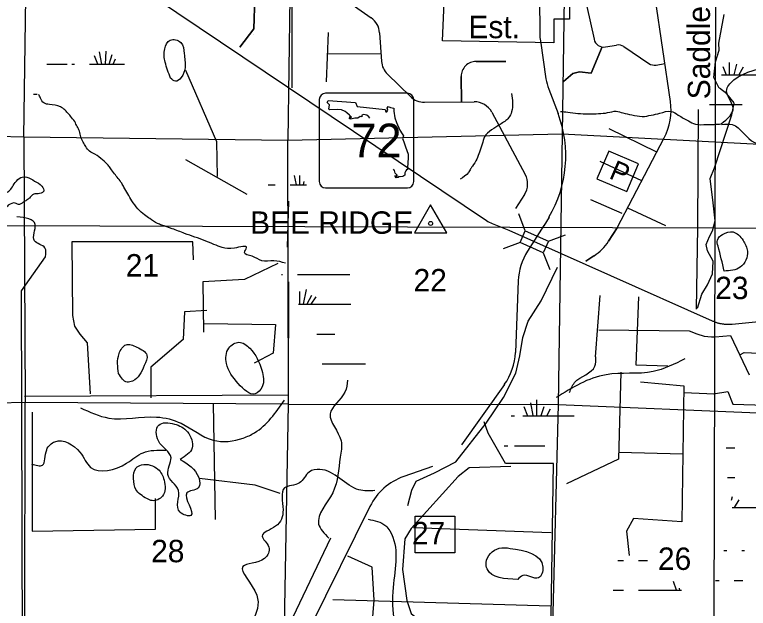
# Model space of a CAD drawing. Extents: x 408847 to 817539, y 923858 to 1151780.
# Drawn here: x 520317 to 535062, y 1052714 to 1064644 of the extents above; entities that cross this region are included whole.
import ezdxf

# ---------------------------------------------------------------- set-up
doc = ezdxf.new("R2010")
doc.units = 0
for name, color, linetype in [('Bridges', 7, 'Continuous'), ('County Seat Names', 7, 'Continuous'), ('Lakes and Ponds', 7, 'Continuous'), ('Level 11', 7, 'Continuous'), ('Level 12', 7, 'Continuous'), ('Level 39', 7, 'Continuous'), ('Level 43', 7, 'Continuous'), ('Level 47', 7, 'Continuous'), ('Local Roads Improved', 7, 'Continuous'), ('Local Roads Paved', 7, 'Continuous'), ('Local Roads Related Cells', 7, 'Continuous'), ('Local Roads Related Text', 7, 'Continuous'), ('Masks for Road Features', 7, 'Continuous'), ('Narrow River Creek and Branch and Slough', 7, 'Continuous'), ('Quad Borders', 7, 'Continuous'), ('Roadshields State Highways', 7, 'Continuous'), ('Section Lines', 7, 'Continuous'), ('State Routes Highway Center Lines', 7, 'Continuous'), ('Swamps', 7, 'Continuous'), ('Triangulation Station', 7, 'Continuous')]:
    doc.layers.add(name, color=color, linetype=linetype)

msp = doc.modelspace()

# ---------------------------------------------------------------- linework, layer by layer
at = {"layer": 'Bridges'}
for p, q in [((530578, 1060301), (530448, 1060639)), ((531045, 1060093), (531384, 1060222)), ((530474, 1060068), (530135, 1059938)), ((530941, 1059859), (531071, 1059521))]:
    msp.add_line(p, q, dxfattribs=at)
msp.add_lwpolyline([(530578, 1060301), (531045, 1060093), (530941, 1059859), (530474, 1060068)], close=True, dxfattribs=at)
at = {"layer": 'County Seat Names'}
msp.add_line((525821, 1060895), (525790, 1059973), dxfattribs=at)
at = {"layer": 'Lakes and Ponds'}
for p, q in [((523641, 1055706), (523642, 1055704)), ((530426, 1053292), (530426, 1053293))]:
    msp.add_line(p, q, dxfattribs=at)
for points in [[(523450, 1063369), (523546, 1063305), (523661, 1063378), (523741, 1063590), (523724, 1063862), (523654, 1064086), (523441, 1064130), (523332, 1063958), (523342, 1063687), (523450, 1063369)], [(520189, 1060813), (520329, 1060857), (520391, 1060829), (520488, 1060873), (520556, 1060913), (520612, 1060959), (520648, 1060995), (520702, 1061039), (520786, 1061045), (520848, 1061057), (520900, 1061095), (520864, 1061199), (520718, 1061299), (520558, 1061379), (520440, 1061371), (520329, 1061271), (520251, 1061155), (520197, 1061095), (520105, 1061065), (519971, 1061079), (519891, 1061077), (519811, 1061063), (519773, 1061021), (519757, 1060905), (519753, 1060789), (519759, 1060653), (519817, 1060566), (519899, 1060572), (519988, 1060663), (520029, 1060679), (520123, 1060749), (520189, 1060813)], [(534575, 1059491), (534900, 1059570), (535046, 1059889), (534955, 1060107), (534865, 1060219), (534756, 1060277), (534543, 1060228), (534439, 1060114), (534453, 1059995), (534575, 1059491)], [(522406, 1057435), (522580, 1057260), (522686, 1057280), (522921, 1057593), (522975, 1057801), (522773, 1057963), (522555, 1058010), (522415, 1057832), (522406, 1057435)], [(524808, 1057230), (525150, 1057027), (525290, 1057163), (525283, 1057498), (525043, 1057939), (524823, 1058061), (524621, 1057943), (524572, 1057637), (524808, 1057230)], [(523642, 1055704), (524015, 1055341), (524005, 1055131), (523778, 1055035), (523858, 1054582), (523642, 1054645), (523606, 1055081), (523394, 1055406), (523459, 1055741), (523205, 1056080), (523211, 1056396), (523526, 1056418), (523788, 1056261), (523885, 1055937), (523641, 1055706)], [(522973, 1054918), (523082, 1054878), (523288, 1054968), (523318, 1055290), (523196, 1055511), (522866, 1055595), (522758, 1055537), (522706, 1055321), (522752, 1055102), (522973, 1054918)], [(530426, 1053293), (529813, 1053506), (529790, 1053632), (530052, 1053922), (530278, 1053918), (530934, 1053542), (530842, 1053324), (530532, 1053376), (530426, 1053292)]]:
    msp.add_spline(points, degree=3, dxfattribs=at)
at = {"layer": 'Level 12'}
msp.add_line((523749, 1061734), (524980, 1061035), dxfattribs=at)
msp.add_lwpolyline([(531992, 1057765), (532084, 1059000)], dxfattribs=at)
msp.add_arc((531871, 1064264), 1000, 180.2058, 188.5068, dxfattribs=at)
msp.add_spline([(531471, 1057048), (531570, 1057250), (531977, 1057581), (531996, 1057768)], degree=3, dxfattribs=at)
at = {"layer": 'Level 39'}
msp.add_lwpolyline([(528365, 1054564), (529160, 1054564), (529160, 1053832), (528365, 1053832)], close=True, dxfattribs=at)
at = {"layer": 'Local Roads Improved'}
for p, q in [((534467, 1064070), (534579, 1064644)), ((534479, 1063932), (534467, 1064068)), ((534405, 1063694), (534479, 1063931)), ((534367, 1063382), (534404, 1063693)), ((534479, 1063169), (534367, 1063379)), ((534629, 1063055), (534480, 1063167)), ((534779, 1062869), (534630, 1063055)), ((534730, 1062630), (534779, 1062866)), ((534379, 1061566), (534730, 1062629)), ((534292, 1061354), (534379, 1061565)), ((534354, 1060865), (534292, 1061352)), ((534392, 1060502), (534354, 1060865)), ((534342, 1060302), (534392, 1060501)), ((534217, 1060027), (534279, 1060188)), ((534279, 1060189), (534342, 1060301)), ((534242, 1059901), (534217, 1060025)), ((534354, 1059689), (534242, 1059900)), ((534342, 1059438), (534354, 1059687)), ((534242, 1059212), (534342, 1059437)), ((534129, 1059025), (534242, 1059212)), ((534042, 1058749), (534129, 1059024))]:
    msp.add_line(p, q, dxfattribs=at)
for centre, start, end in [((534471, 1064069), 168.9352, 185.1919), ((534475, 1063932), 342.4826, 5.1919), ((534408, 1063693), 162.4826, 173.1606), ((534371, 1063381), 173.1606, 207.8855), ((534483, 1063170), 207.8855, 233.1164), ((534627, 1063052), 38.6459, 53.1164), ((534775, 1062866), 348.1171, 38.6459), ((534726, 1062631), 341.776, 348.1171), ((534376, 1061567), 337.6299, 341.776), ((534296, 1061352), 157.6299, 187.3022), ((534350, 1060864), 5.9032, 7.3022), ((534388, 1060502), 345.9704, 5.9032), ((534283, 1060187), 150.9575, 158.972), ((534338, 1060303), 330.9575, 345.9704), ((534221, 1060026), 158.972, 191.3045), ((534246, 1059902), 191.3045, 207.8855), ((534350, 1059687), 357.139, 27.8855), ((534338, 1059438), 336.0481, 357.139), ((534238, 1059214), 329.0488, 336.0481), ((534133, 1059023), 149.0488, 162.3581)]:
    msp.add_arc(centre, 4, start, end, dxfattribs=at)
at = {"layer": 'Local Roads Paved'}
for p, q in [((525893, 1063172), (525893, 1067531)), ((525893, 1063172), (525893, 1067531)), ((525169, 1066036), (525125, 1064356)), ((525125, 1064356), (525169, 1066036)), ((526758, 1065091), (527482, 1064580)), ((526758, 1065091), (527482, 1064580)), ((533496, 1062898), (533184, 1065018)), ((531814, 1064809), (531961, 1064149)), ((531814, 1064809), (531961, 1064149)), ((534467, 1064070), (534579, 1064644)), ((525125, 1064356), (524843, 1063990)), ((524843, 1063990), (525125, 1064356)), ((525120, 1064238), (525120, 1064238)), ((526615, 1064284), (526580, 1063297)), ((527650, 1064282), (527690, 1063705)), ((527650, 1064282), (527690, 1063705)), ((532189, 1063995), (532415, 1064033)), ((532189, 1063995), (532415, 1064033)), ((534479, 1063932), (534467, 1064068)), ((531904, 1063471), (532122, 1063996)), ((532122, 1063996), (531904, 1063471)), ((532560, 1064002), (533064, 1063663)), ((532560, 1064002), (533064, 1063663)), ((534405, 1063694), (534479, 1063931)), ((527680, 1063857), (526600, 1063853)), ((530189, 1063706), (529590, 1063705)), ((529590, 1063705), (530189, 1063706)), ((533209, 1063632), (533384, 1063662)), ((533209, 1063632), (533384, 1063662)), ((534367, 1063382), (534404, 1063693)), ((527810, 1063446), (528272, 1062997)), ((527810, 1063446), (528272, 1062997)), ((531346, 1063304), (531533, 1063464)), ((531533, 1063464), (531346, 1063304)), ((531533, 1063464), (531672, 1063493)), ((531672, 1063493), (531533, 1063464)), ((531672, 1063493), (531904, 1063471)), ((531904, 1063471), (531672, 1063493)), ((529291, 1063403), (529294, 1062891)), ((529294, 1062891), (529291, 1063403)), ((534479, 1063169), (534367, 1063379)), ((534629, 1063055), (534480, 1063167)), ((534779, 1062869), (534630, 1063055)), ((528555, 1062884), (529550, 1062893)), ((528555, 1062884), (529550, 1062893)), ((534730, 1062630), (534779, 1062866)), ((529906, 1062683), (530579, 1061435)), ((529906, 1062683), (530579, 1061435)), ((534379, 1061566), (534730, 1062629)), ((533221, 1061879), (532264, 1062350)), ((532423, 1060358), (533372, 1062166)), ((532921, 1061307), (532082, 1061695)), ((534292, 1061354), (534379, 1061565)), ((534354, 1060865), (534292, 1061352)), ((530563, 1061030), (530382, 1060747)), ((530563, 1061030), (530382, 1060747)), ((532528, 1060647), (531894, 1060924)), ((534392, 1060502), (534354, 1060865)), ((532634, 1060761), (533397, 1060410)), ((534342, 1060302), (534392, 1060501)), ((532251, 1060091), (532423, 1060358)), ((532251, 1060091), (532423, 1060358)), ((532423, 1060358), (532251, 1060091)), ((534217, 1060027), (534279, 1060188)), ((534279, 1060189), (534342, 1060301)), ((534242, 1059901), (534217, 1060025)), ((534354, 1059689), (534242, 1059900)), ((531799, 1059693), (531960, 1059798)), ((531799, 1059693), (531960, 1059798)), ((531960, 1059798), (531799, 1059693)), ((534342, 1059438), (534354, 1059687)), ((534242, 1059212), (534342, 1059437)), ((534129, 1059025), (534242, 1059212)), ((534042, 1058749), (534129, 1059024)), ((531098, 1054230), (528332, 1054333)), ((531084, 1052755), (526714, 1052887))]:
    msp.add_line(p, q, dxfattribs=at)
for points in [[(528220, 1054779), (528302, 1055086), (528384, 1055270), (528752, 1055434), (529182, 1055659), (529795, 1056437), (530143, 1056948), (530388, 1057439), (530470, 1057787), (530532, 1058156), (530634, 1058483), (530900, 1058892), (531227, 1059567)], [(531002, 1045961), (531145, 1055623), (530184, 1055623), (529836, 1056237), (529754, 1056462)], [(530289, 1055566), (529451, 1055537), (529230, 1055360), (528288, 1054315), (528156, 1054109), (528112, 1053491), (528200, 1052873), (528288, 1052608), (528509, 1052431), (529215, 1051975), (529465, 1051710), (529642, 1051430), (529671, 1051371), (529951, 1050900), (529980, 1050591), (530068, 1050164), (529951, 1049531), (529936, 1048839)]]:
    msp.add_lwpolyline(points, dxfattribs=at)
for centre, radius, start, end in [((527251, 1064253), 400, 4.0567, 54.7394), ((527251, 1064253), 400, 4.0567, 54.7394), ((532156, 1064193), 200, 192.5454, 279.4623), ((532156, 1064193), 200, 192.5454, 279.4623), ((532448, 1063836), 200, 56.0972, 99.4623), ((532448, 1063836), 200, 56.0972, 99.4623), ((534471, 1064069), 4, 168.9352, 185.1919), ((534475, 1063932), 4, 342.4826, 5.1919), ((528089, 1063733), 400, 184.0567, 225.7721), ((528089, 1063733), 400, 184.0567, 225.7721), ((529591, 1063405), 300, 90.1223, 180.3146), ((529591, 1063405), 300, 90.1223, 180.3146), ((533176, 1063829), 200, 236.0973, 279.6599), ((533176, 1063829), 200, 236.0973, 279.6599), ((534408, 1063693), 4, 162.4826, 173.1606), ((534371, 1063381), 4, 173.1606, 207.8855), ((534483, 1063170), 4, 207.8855, 233.1164), ((528551, 1063284), 400, 225.7721, 270.5418), ((528551, 1063284), 400, 225.7721, 270.5418), ((534627, 1063052), 4, 38.6459, 53.1164), ((529554, 1062493), 400, 28.3197, 90.5418), ((529554, 1062493), 400, 28.3197, 90.5418), ((532309, 1062723), 1200, 332.3305, 8.387), ((534775, 1062866), 4, 348.1171, 38.6459), ((534726, 1062631), 4, 341.776, 348.1171), ((534376, 1061567), 4, 337.6299, 341.776), ((530226, 1061245), 400, 327.3908, 28.3197), ((530226, 1061245), 400, 327.3908, 28.3197), ((534296, 1061352), 4, 157.6299, 187.3022), ((534350, 1060864), 4, 5.9032, 7.3022), ((534388, 1060502), 4, 345.9704, 5.9032), ((534283, 1060187), 4, 150.9575, 158.972), ((534338, 1060303), 4, 330.9575, 345.9704), ((531411, 1060634), 1000, 303.3103, 327.1441), ((531411, 1060634), 1000, 303.3103, 327.1441), ((531411, 1060634), 1000, 303.3103, 327.1441), ((534221, 1060026), 4, 158.972, 191.3045), ((534246, 1059902), 4, 191.3045, 207.8855), ((534350, 1059687), 4, 357.139, 27.8855), ((534338, 1059438), 4, 336.0481, 357.139), ((534238, 1059214), 4, 329.0488, 336.0481), ((534133, 1059023), 4, 149.0488, 162.3581)]:
    msp.add_arc(centre, radius, start, end, dxfattribs=at)
for points in [[(530304, 1063058), (530305, 1062692), (530245, 1062572), (530071, 1062439)], [(530071, 1062439), (529902, 1062327), (529761, 1062187), (529713, 1062043), (529660, 1061882), (529606, 1061742), (529515, 1061598), (529481, 1061549), (529435, 1061469), (529268, 1061341)]]:
    msp.add_spline(points, degree=3, dxfattribs=at)
at = {"layer": 'Local Roads Related Cells'}
for p, q in [((532256, 1061902), (532018, 1061347)), ((532856, 1061644), (532256, 1061902)), ((532618, 1061090), (532856, 1061644)), ((532018, 1061347), (532618, 1061090))]:
    msp.add_line(p, q, dxfattribs=at)
at = {"layer": 'Masks for Road Features'}
msp.add_lwpolyline([(529000, 1066131), (531453, 1066078), (531470, 1064553), (531155, 1064553), (531155, 1064080), (528913, 1064115)], close=True, dxfattribs=at)
at = {"layer": 'Narrow River Creek and Branch and Slough'}
for p, q in [((530864, 1066009), (530871, 1064261)), ((530882, 1064116), (530995, 1063357)), ((524381, 1062088), (523759, 1063525)), ((531049, 1063150), (531237, 1062656)), ((534054, 1062740), (534041, 1060360)), ((524396, 1061393), (524381, 1062088)), ((531056, 1060577), (530949, 1060399)), ((530955, 1060407), (530625, 1059890)), ((530438, 1059294), (530380, 1057857)), ((534398, 1058173), (534706, 1058199)), ((534706, 1058199), (535081, 1057409)), ((534891, 1057810), (534980, 1057854)), ((534980, 1057854), (535592, 1057828)), ((530158, 1057209), (529296, 1056001)), ((534364, 1057023), (534649, 1057070)), ((534649, 1057070), (534753, 1056818)), ((534753, 1056818), (535701, 1056789)), ((528717, 1055566), (528136, 1055362)), ((527458, 1054763), (523159, 1046096))]:
    msp.add_line(p, q, dxfattribs=at)
for points in [[(534041, 1060368), (534015, 1058723)], [(523910, 1059715), (523899, 1060082), (521463, 1060080), (521479, 1058598), (521517, 1058386), (521624, 1058221), (521772, 1058047), (521833, 1057025)], [(520479, 1049480), (520455, 1059096), (520934, 1059779)], [(525604, 1059645), (524939, 1059325), (524100, 1059278), (524115, 1058264)], [(525823, 1059276), (525814, 1057000), (520512, 1056968)], [(532853, 1058973), (532801, 1057609), (533443, 1057590)], [(524179, 1058697), (523733, 1058671), (523700, 1058116), (523051, 1057558), (523056, 1056947)], [(524123, 1058439), (525560, 1058419), (525509, 1057842), (525131, 1057640)], [(532059, 1058311), (533875, 1058293), (534029, 1058227), (534175, 1058186), (534319, 1058172), (534398, 1058173)], [(532498, 1057459), (532452, 1055712), (531409, 1055213)], [(532897, 1057264), (533765, 1057187), (533726, 1054451), (532755, 1054518), (532615, 1054266), (532668, 1053775)], [(533763, 1057050), (534382, 1057022)], [(524305, 1056822), (524344, 1054498)], [(520668, 1056654), (520667, 1054263), (523147, 1054303), (523150, 1054924)], [(532456, 1055853), (533746, 1055816)], [(525652, 1055019), (525150, 1055192), (524029, 1055325)], [(526661, 1054123), (524246, 1049056), (523293, 1050420)], [(527418, 1051391), (527540, 1052879), (527505, 1053543), (527013, 1053760)]]:
    msp.add_lwpolyline(points, dxfattribs=at)
for centre, radius, start, end in [((531984, 1063505), 1000, 188.5068, 200.7991), ((528993, 1061804), 2400, 329.2407, 20.7991), ((531637, 1059245), 1200, 147.5143, 177.6838), ((529181, 1057906), 1200, 324.4777, 357.6838), ((528533, 1054230), 1200, 109.3365, 153.6172)]:
    msp.add_arc(centre, radius, start, end, dxfattribs=at)
for points in [[(534532, 1062438), (534740, 1062434), (535189, 1062075), (535629, 1062115), (535967, 1062252), (536201, 1062275), (536660, 1062036), (537338, 1062313), (537641, 1062652), (537751, 1062729), (538958, 1062577), (539166, 1062592), (539388, 1062765), (539773, 1064122), (540095, 1064305), (540211, 1064357), (540883, 1065137), (541324, 1065335), (541649, 1065342), (542593, 1065319), (543448, 1065424), (543634, 1065445)], [(534518, 1062448), (534756, 1062778), (534627, 1063142), (534689, 1063253), (535482, 1063624), (535925, 1063930), (536027, 1064170), (535960, 1064398), (535981, 1064615), (535526, 1064904), (534635, 1065000)], [(523272, 1060416), (523184, 1060448), (523032, 1060546), (522924, 1060620), (522794, 1060741), (522672, 1060903), (522588, 1061043), (522512, 1061175), (522468, 1061255), (522321, 1061447), (522247, 1061549), (522197, 1061617), (522085, 1061724), (521931, 1061838), (521823, 1061898), (521745, 1061992), (521691, 1062082), (521647, 1062186), (521617, 1062304), (521573, 1062398), (521523, 1062494), (521437, 1062604), (521380, 1062673), (521324, 1062729), (521238, 1062791), (521014, 1062839), (520904, 1062869), (520836, 1062963), (520798, 1063043)], [(531290, 1062701), (531433, 1062687), (531637, 1062661), (531847, 1062649), (532053, 1062657), (532233, 1062675), (532406, 1062703), (532538, 1062671), (532722, 1062630), (532928, 1062598), (533110, 1062624), (533286, 1062663), (533509, 1062701), (533655, 1062626), (533857, 1062508), (533999, 1062446), (534223, 1062436), (534376, 1062440), (534518, 1062448)], [(520934, 1059779), (520926, 1059957), (520714, 1060097), (520728, 1060428), (520360, 1060583)], [(525758, 1059647), (525526, 1059699), (525281, 1059699), (525089, 1059790), (524933, 1059864), (524977, 1059962), (524733, 1059952), (524487, 1059967), (524147, 1060099), (523733, 1060248), (523481, 1060343), (523272, 1060416)], [(533786, 1057728), (533149, 1057472), (532202, 1057409), (531199, 1056948)], [(527008, 1057299), (526955, 1057061), (526659, 1056620), (526876, 1056079), (526860, 1055751), (526709, 1055038), (526426, 1054407), (526628, 1054126)], [(521637, 1056745), (522209, 1056538), (523168, 1056558), (523664, 1056432), (524308, 1056092), (524911, 1056136), (525139, 1056242), (525738, 1056898)], [(520654, 1055615), (520874, 1055590), (520960, 1055901), (521126, 1056063), (521627, 1055852), (521844, 1055547), (522565, 1055628), (522898, 1055842), (523354, 1055892)], [(527555, 1055079), (527235, 1055095), (526451, 1055507), (526235, 1055453), (526040, 1055235), (525740, 1055133), (525711, 1054694), (525557, 1054362), (525294, 1054166), (525422, 1053945), (525340, 1053717), (524903, 1053553), (525181, 1052978), (525096, 1052473), (524784, 1052123), (524219, 1051805), (523752, 1051665), (523686, 1051541), (523800, 1051321), (523792, 1051165), (523461, 1050604), (523116, 1050338)], [(527418, 1054504), (527774, 1054373), (527856, 1054271), (527924, 1053135), (527958, 1052432), (528205, 1051931), (528707, 1051333), (529167, 1049469), (529331, 1047708), (529116, 1047386), (528560, 1047222), (527635, 1047165), (527144, 1047230), (526316, 1047879), (525998, 1048101), (525921, 1048205), (524833, 1049218)]]:
    msp.add_spline(points, degree=3, dxfattribs=at)
at = {"layer": 'Quad Borders'}
for p, q in [((534527, 1105790), (534390, 1060351)), ((534390, 1060351), (505377, 1060452)), ((534390, 1060351), (534254, 1014913)), ((575004, 1060249), (534390, 1060351))]:
    msp.add_line(p, q, dxfattribs=at)
at = {"layer": 'Roadshields State Highways'}
for p, q in [((528213, 1063064), (526563, 1063064)), ((526438, 1062939), (526438, 1061289)), ((528338, 1061289), (528338, 1062939)), ((526563, 1061164), (528213, 1061164))]:
    msp.add_line(p, q, dxfattribs=at)
for points in [[(527458, 1062565), (527438, 1062590), (527395, 1062626), (527326, 1062636), (527296, 1062623), (527293, 1062593), (527263, 1062597), (527211, 1062567), (527151, 1062567), (527076, 1062547), (527049, 1062554), (527052, 1062597), (527069, 1062567), (527085, 1062584), (527049, 1062626), (526993, 1062669), (526957, 1062699), (526884, 1062732), (526809, 1062735), (526654, 1062732), (526630, 1062748), (526644, 1062834), (526598, 1062877), (526614, 1062917)], [(526614, 1062917), (527168, 1062877), (527197, 1062798), (527761, 1062735), (527774, 1062689), (527797, 1062689), (527814, 1062722), (527804, 1062762), (527824, 1062801), (527873, 1062778), (527939, 1062768), (527939, 1062706), (527959, 1062570), (527992, 1062475), (528061, 1062326), (528107, 1062247), (528134, 1062211), (528114, 1062155), (528140, 1062086), (528173, 1061990), (528196, 1061911), (528223, 1061841), (528223, 1061779), (528216, 1061653), (528213, 1061581), (528209, 1061525), (528196, 1061541), (528180, 1061505), (528157, 1061465), (528157, 1061419), (528117, 1061390), (528074, 1061383), (528038, 1061390), (528025, 1061370), (527982, 1061363), (527962, 1061399), (527972, 1061416), (527985, 1061393), (528002, 1061386), (528002, 1061416), (527966, 1061459), (527952, 1061512), (527930, 1061536)]]:
    msp.add_lwpolyline(points, dxfattribs=at)
for centre, start, end in [((526563, 1062939), 90, 180), ((528213, 1062939), 0, 90), ((526563, 1061289), 180, 270), ((528213, 1061289), 270, 0)]:
    msp.add_arc(centre, 125, start, end, dxfattribs=at)
at = {"layer": 'Section Lines'}
for p, q in [((520502, 1062191), (520577, 1067637)), ((525886, 1067599), (525804, 1062124)), ((531402, 1067431), (531320, 1062252)), ((515173, 1062281), (520502, 1062191)), ((525804, 1062125), (531320, 1062252)), ((531320, 1062252), (536541, 1061975)), ((520502, 1062191), (525804, 1062124)), ((525817, 1056814), (525804, 1062124)), ((520528, 1056847), (515213, 1056737)), ((520516, 1051416), (520528, 1056847)), ((525817, 1056814), (520528, 1056847)), ((525721, 1051447), (525817, 1056814)), ((531243, 1056812), (531103, 1051429)), ((531243, 1056812), (536493, 1056591))]:
    msp.add_line(p, q, dxfattribs=at)
for points in [[(531320, 1062252), (531243, 1056812)], [(520502, 1062191), (520528, 1056847)], [(525817, 1056814), (531243, 1056812)]]:
    msp.add_lwpolyline(points, dxfattribs=at)
at = {"layer": 'State Routes Highway Center Lines'}
for p, q in [((519865, 1067187), (529801, 1060506)), ((529912, 1060447), (530250, 1060311)), ((530250, 1060311), (534333, 1058492))]:
    msp.add_line(p, q, dxfattribs=at)
msp.add_lwpolyline([(534333, 1058492), (534346, 1058487), (534359, 1058482), (534372, 1058476), (534385, 1058471), (534398, 1058467), (534411, 1058462), (534425, 1058458), (534438, 1058454), (534451, 1058450), (534465, 1058447), (534478, 1058444), (534492, 1058441), (534506, 1058438), (534519, 1058435), (534533, 1058433), (534547, 1058431), (534561, 1058429), (534575, 1058427), (534589, 1058426), (534603, 1058425), (534617, 1058424), (534630, 1058423), (534644, 1058423), (534658, 1058423), (534672, 1058423), (534686, 1058423), (534700, 1058424), (534714, 1058425), (534728, 1058426), (534739, 1058427), (539548, 1058907)], dxfattribs=at)
msp.add_arc((530136, 1061003), 600, 236.0813, 248.1141, dxfattribs=at)
at = {"layer": 'Swamps'}
for p, q in [((522071, 1063646), (522024, 1063900)), ((521986, 1063646), (521920, 1063818)), ((522295, 1063646), (522344, 1063755)), ((534825, 1063651), (534772, 1063437)), ((534958, 1063591), (534868, 1063437)), ((534522, 1063437), (535782, 1063437)), ((525934, 1061411), (525971, 1061225)), ((526002, 1059425), (527052, 1059425)), ((526043, 1059084), (526043, 1058825)), ((526176, 1059120), (526117, 1058825)), ((526285, 1058999), (526191, 1058824)), ((526369, 1058975), (526270, 1058826)), ((530684, 1056845), (530732, 1056592)), ((530804, 1056906), (530804, 1056580)), ((530551, 1056773), (530623, 1056580)), ((530949, 1056761), (530889, 1056580)), ((531082, 1056713), (531010, 1056592)), ((530533, 1056580), (531133, 1056580)), ((530365, 1055980), (530974, 1055980)), ((534868, 1054894), (534778, 1054740)), ((532855, 1053077), (533455, 1053077))]:
    msp.add_line(p, q, dxfattribs=at)
for points in [[(522142, 1063646), (522156, 1063911)], [(522218, 1063646), (522274, 1063843)], [(520960, 1063646), (521372, 1063646)], [(521468, 1063646), (521520, 1063646)], [(521820, 1063646), (522521, 1063646)], [(534549, 1063602), (534614, 1063437)], [(534680, 1063684), (534680, 1063437)], [(520692, 1063046), (520770, 1063046)], [(534282, 1062837), (534939, 1062837)], [(526043, 1061415), (526043, 1061225)], [(525414, 1061225), (525552, 1061225)], [(525852, 1061225), (526183, 1061225)], [(526130, 1061291), (526117, 1061225)], [(525243, 1060625), (525252, 1060625)], [(525678, 1059425), (525702, 1059425)], [(526024, 1058825), (527071, 1058825)], [(526389, 1058225), (526752, 1058225)], [(526497, 1057625), (527371, 1057625)], [(530295, 1056580), (530364, 1056580)], [(531133, 1056580), (531564, 1056580)], [(530157, 1055977), (530230, 1055977)], [(534617, 1055940), (534791, 1055940)], [(534646, 1055340), (534791, 1055340)], [(534735, 1054955), (534716, 1054879)], [(534736, 1054740), (535691, 1054740)], [(534571, 1053873), (534629, 1053873)], [(534929, 1053873), (534988, 1053873)], [(532438, 1053677), (532555, 1053677)], [(532855, 1053677), (533037, 1053677)], [(533621, 1053078), (533555, 1053251)], [(534403, 1053273), (534479, 1053273)], [(534779, 1053273), (534954, 1053273)], [(533683, 1053077), (533677, 1053118)], [(532347, 1053077), (532555, 1053077)], [(533455, 1053077), (533722, 1053077)]]:
    msp.add_lwpolyline(points, dxfattribs=at)
at = {"layer": 'Triangulation Station'}
msp.add_lwpolyline([(528677, 1060823), (528352, 1060260), (529002, 1060260)], close=True, dxfattribs=at)
msp.add_circle((528677, 1060448), 40, dxfattribs=at)

# ---------------------------------------------------------------- texts
at = {"layer": 'Level 11'}
msp.add_text('Saddle   Creek    Trail', height=450, rotation=90.1472, dxfattribs=at).set_placement((534296, 1062944))
at = {"layer": 'Level 39'}
msp.add_text('Est.', height=450, rotation=360, dxfattribs=at).set_placement((529436, 1064171))
at = {"layer": 'Level 43'}
for s, rotation, p in [('21', 359.9999, (522549, 1059382)), ('22', 359.9999, (528333, 1059083)), ('23', 360, (534396, 1058927)), ('27', 359.9062, (528302, 1054001)), ('28', 359.9062, (523059, 1053641)), ('26', 359.9062, (533245, 1053487))]:
    msp.add_text(s, height=450, rotation=rotation, dxfattribs=at).set_placement(p)
at = {"layer": 'Level 47'}
msp.add_text('BEE RIDGE', height=450, rotation=359.9999, dxfattribs=at).set_placement((525049, 1060241))
at = {"layer": 'Local Roads Related Text'}
msp.add_text('P', height=400, rotation=336.7889, dxfattribs=at).set_placement((532242, 1061364))
at = {"layer": 'Roadshields State Highways'}
msp.add_text('72', height=680, dxfattribs=at).set_placement((527082, 1061774))

doc.saveas('drawing.dxf')
